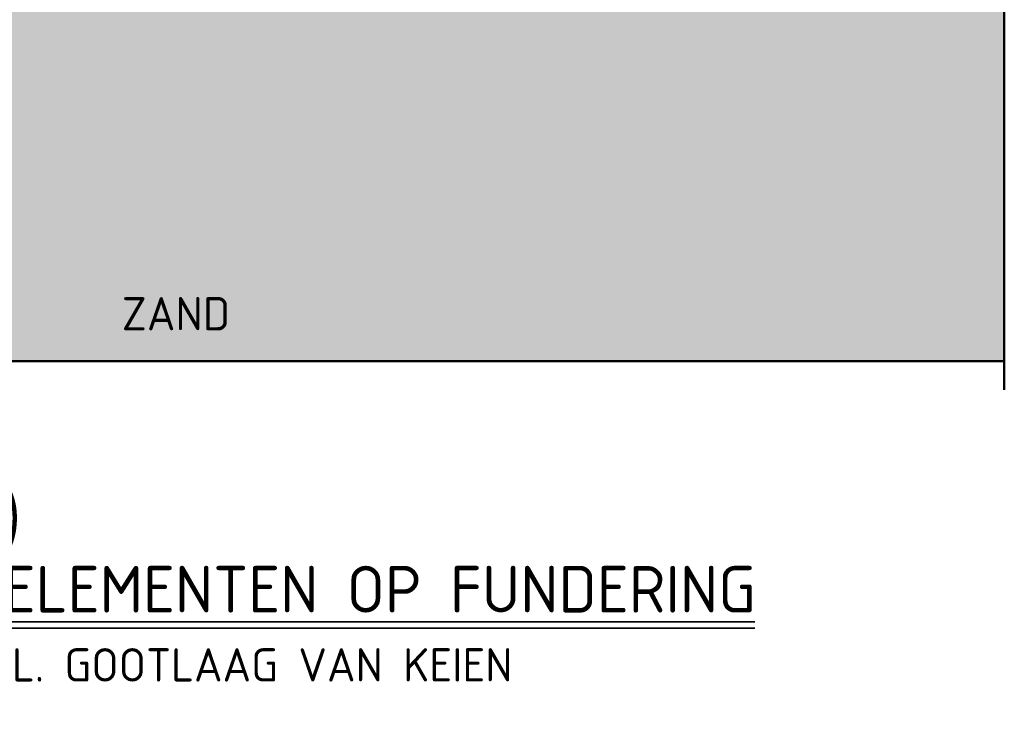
# Model space of a CAD drawing. Header units: metres. Extents: x 92403 to 95147, y 464428 to 465602.
# Tile 266 of 568: x 92609.959 to 92610.697, y 465105.761 to 465106.292. Entities that reach past the tile are written whole.
import ezdxf

# ---------------------------------------------------------------- set-up
doc = ezdxf.new("R2010")
doc.units = ezdxf.units.M
doc.linetypes.add('XX-PROJECTGRENS', pattern=[18, 12, -3, 0, -3])
for name, color, linetype, lineweight in [('N-WE-GW-GROND_ZAND_CUNETZAND-AD-10', 7, 'CONTINUOUS', 18), ('N-WE-GW-GROND_ZAND_CUNETZAND-WERK-T25', 7, 'CONTINUOUS', 25), ('N-WE-KG-PROJECTGRENS-GD', 7, 'XX-PROJECTGRENS', 50), ('N-WE-VH-VERHARDING_ASFALT-GD', 252, 'CONTINUOUS', 50), ('X-XX-AL-TEKENBLAD_TITELBLOK-T25', 7, 'CONTINUOUS', 25), ('X-XX-AL-TEKENBLAD_TITELBLOK-T35', 50, 'CONTINUOUS', 35)]:
    doc.layers.add(name, color=color, linetype=linetype, lineweight=lineweight)
doc.styles.add('NLCS-ISO-ANNOTATIVE-T25', font='NLCS-ISO.ttf', dxfattribs={"height": 2.5})
doc.styles.add('NLCS-ISO-M10-T25', font='NLCS-ISO.ttf', dxfattribs={"height": 0.025})
doc.styles.add('NLCS-ISO-M10-T35', font='NLCS-ISO.ttf', dxfattribs={"height": 0.035})

msp = doc.modelspace()

# ---------------------------------------------------------------- hatches: boundary and pattern name
at = {"layer": 'N-WE-GW-GROND_ZAND_CUNETZAND-AD-10'}
h = msp.add_hatch(dxfattribs=at)
h.set_pattern_fill('AGW-GROND_ZAND_CUNETZAND', color=256, scale=0.01, pattern_type=2)
h.set_pattern_definition([(0, (2986.249634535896, 6087.368101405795), (0.00625, 0.00625), [0, -0.0125])])
h.paths.add_polyline_path([(92610.69726836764, 465106.0357911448), (92610.69726836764, 465106.4357911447), (92609.61233362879, 465106.4357911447), (92609.39971132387, 465106.4357911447), (92609.39971132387, 465106.0357911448)])

# ---------------------------------------------------------------- linework, layer by layer
at = {"layer": 'N-WE-KG-PROJECTGRENS-GD'}
msp.add_line((92610.69726836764, 465106.0143014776), (92610.69726836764, 465106.9494075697), dxfattribs=at)
at = {"layer": 'N-WE-VH-VERHARDING_ASFALT-GD'}
msp.add_lwpolyline([(92609.39971132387, 465106.0357911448), (92610.69726836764, 465106.0357911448)], dxfattribs=at)
at = {"layer": 'X-XX-AL-TEKENBLAD_TITELBLOK-T35'}
for p, q in [((92609.44836892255, 465105.8402836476), (92610.51018413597, 465105.8402836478)), ((92609.44836892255, 465105.8352836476), (92610.51018413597, 465105.8352836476))]:
    msp.add_line(p, q, dxfattribs=at)

# ---------------------------------------------------------------- texts
at = {"layer": 'N-WE-GW-GROND_ZAND_CUNETZAND-WERK-T25', "insert": (92610.03506939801, 465106.058860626), "char_height": 0.025, "attachment_point": 7, "style": 'NLCS-ISO-ANNOTATIVE-T25'}
msp.add_mtext('ZAND', dxfattribs=at)
at = {"layer": 'X-XX-AL-TEKENBLAD_TITELBLOK-T25', "insert": (92609.44836892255, 465105.7536318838), "char_height": 0.025, "attachment_point": 7, "style": 'NLCS-ISO-M10-T25'}
msp.add_mtext('LAAG PROFIEL MET LIJNGOOT INCL. GOOTLAAG VAN KEIEN\\PSCHAAL 1:10', dxfattribs=at)
at = {"layer": 'X-XX-AL-TEKENBLAD_TITELBLOK-T35', "char_height": 0.035, "width": 1.298086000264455, "attachment_point": 7, "style": 'NLCS-ISO-M10-T35'}
for s, insert in [('CATEGORIE 7 (FIETSPAD)', (92609.44750161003, 465105.8965169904)), ('TROTTOIRBAND LANGS ELEMENTEN OP FUNDERING', (92609.44836892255, 465105.8470585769))]:
    msp.add_mtext(s, dxfattribs=dict(at, insert=insert))

doc.saveas('drawing.dxf')
